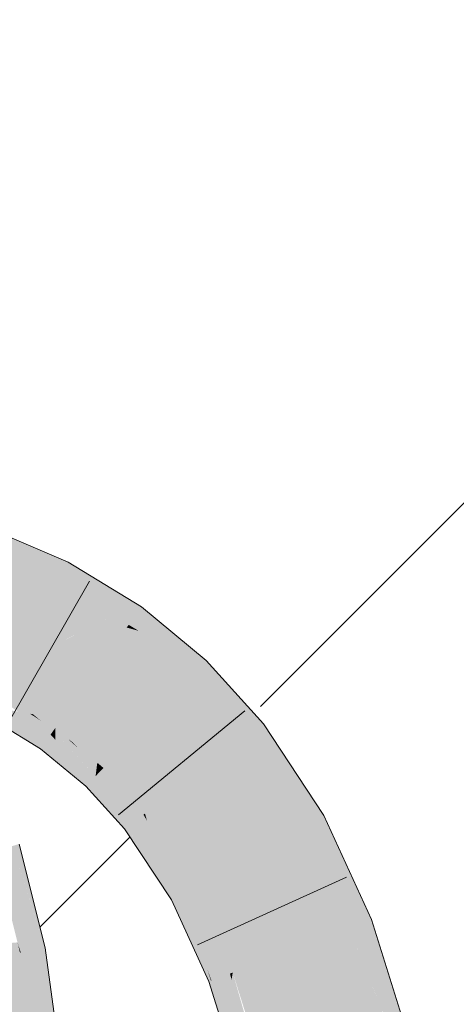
# Model space of a CAD drawing. Extents: x -720 to 300, y 62 to 1162.
# Tile 268 of 280: x 175.002 to 175.629, y 932.407 to 933.82. Entities that reach past the tile are written whole.
import ezdxf

# ---------------------------------------------------------------- set-up
doc = ezdxf.new("R2010")
doc.units = 0
doc.layers.get('0').update_dxf_attribs({"lineweight": 13})
for name, color, linetype, lineweight, true_color in [('E_Detail_Wandschraffur', 7, 'Continuous', 5, 0xc0c0c0), ('E_Leerrohr 25-A06G93Y08I', 7, 'Continuous', 9, 0xff8000), ('E_Leerrohr 25-Shading', 7, 'Continuous', 9, 0xff8000)]:
    doc.layers.add(name, color=color, linetype=linetype, lineweight=lineweight, true_color=true_color)

# ---------------------------------------------------------------- blocks, each defined once
blk = doc.blocks.new('Shading-A06G93SL8I', base_point=(241.4847, 762.55))
at = {"layer": 'E_Leerrohr 25-Shading', "color": 43, "true_color": 0xd7ab7f}
for points in [[(175.0668, 933.0432), (174.9604, 933.0888), (174.9531, 933.0705)], [(174.9469, 933.0548), (175.0668, 933.0432), (174.9531, 933.0705)], [(175.0668, 933.0432), (174.9469, 933.0548), (175.057, 933.012), (175.034, 933.0175)], [(175.0668, 933.0432), (175.057, 933.012), (175.0719, 933.041)], [(175.1696, 932.9667), (175.177, 932.9771), (175.057, 933.012), (175.0719, 933.041)], [(175.034, 933.0175), (175.0552, 933.0084), (175.057, 933.012)], [(175.057, 933.012), (175.0552, 933.0084), (175.1585, 932.9512), (175.1315, 932.962)], [(175.057, 933.012), (175.1585, 932.9512), (175.1696, 932.9667)], [(175.2415, 932.9236), (175.177, 932.9771), (175.1696, 932.9667)], [(175.1315, 932.962), (175.1557, 932.9473), (175.1585, 932.9512)], [(175.1696, 932.9667), (175.1585, 932.9512), (175.2415, 932.9236), (175.173, 932.9425)], [(175.1585, 932.9512), (175.1557, 932.9473), (175.173, 932.9425)], [(175.173, 932.9425), (175.1557, 932.9473), (175.2606, 932.8903), (175.2446, 932.8735)], [(175.2415, 932.9236), (175.173, 932.9425), (175.2699, 932.9), (175.2606, 932.8903)], [(175.2446, 932.8735), (175.3342, 932.8289), (175.2606, 932.8903)], [(175.3342, 932.8289), (175.2699, 932.9), (175.2606, 932.8903)], [(175.2446, 932.8735), (175.3228, 932.787), (175.3342, 932.8289), (175.3521, 932.8091)], [(174.9733, 932.8484), (174.972, 932.846), (175.0068, 932.8254), (174.9992, 932.8267)], [(175.0068, 932.8254), (175.0169, 932.8236), (174.9733, 932.8484), (174.9746, 932.8511)], [(175.0169, 932.8236), (175.0209, 932.8229), (174.9746, 932.8511)], [(174.9579, 932.8185), (175.032, 932.7734), (174.9651, 932.8325), (175.034, 932.7763)], [(174.9992, 932.8267), (174.9651, 932.8325), (175.0462, 932.7934), (175.034, 932.7763)], [(175.0068, 932.8254), (174.9992, 932.8267), (175.0485, 932.7966), (175.0462, 932.7934)], [(175.0485, 932.7966), (175.0169, 932.8236), (175.0068, 932.8254)], [(175.0485, 932.7966), (175.0501, 932.799), (175.0169, 932.8236), (175.0321, 932.8137)], [(175.0321, 932.8137), (175.0209, 932.8229), (175.0169, 932.8236)], [(175.0209, 932.8229), (175.0321, 932.8137), (175.0532, 932.8033), (175.0516, 932.801)], [(175.0321, 932.8137), (175.0501, 932.799), (175.0516, 932.801)], [(175.0532, 932.7996), (175.0532, 932.8033), (175.0516, 932.801)], [(175.0532, 932.8033), (175.0532, 932.7996), (175.0715, 932.7872)], [(175.0532, 932.8033), (175.0715, 932.7872), (175.0778, 932.7828)], [(175.4067, 932.6597), (175.4388, 932.6774), (175.3228, 932.787), (175.3521, 932.8091)], [(175.0462, 932.7934), (175.034, 932.7763), (175.0533, 932.7862), (175.0536, 932.7555)], [(175.0485, 932.7966), (175.0462, 932.7934), (175.0533, 932.7919), (175.0533, 932.7862)], [(175.0533, 932.7956), (175.0501, 932.799), (175.0533, 932.7919), (175.0485, 932.7966)], [(175.0501, 932.799), (175.0533, 932.7956), (175.0516, 932.801), (175.0532, 932.7996)], [(175.111, 932.734), (175.1123, 932.7443), (175.0533, 932.7956), (175.0532, 932.7996)], [(175.0715, 932.7872), (175.0532, 932.7996), (175.1125, 932.7458), (175.1123, 932.7443)], [(175.0955, 932.7505), (175.0533, 932.7956), (175.0533, 932.7919)], [(175.1081, 932.731), (175.111, 932.734), (175.0533, 932.7919), (175.0955, 932.7505)], [(175.1081, 932.731), (175.0533, 932.7919), (175.0533, 932.7862)], [(175.032, 932.7734), (175.0536, 932.7555), (175.034, 932.7763)], [(175.0533, 932.7862), (175.0536, 932.7555), (175.1081, 932.731), (175.097, 932.7194)], [(175.0715, 932.7872), (175.1125, 932.7458), (175.0848, 932.7753)], [(175.0778, 932.7828), (175.0715, 932.7872), (175.0848, 932.7753)], [(175.0778, 932.7828), (175.0848, 932.7753), (175.1135, 932.7532), (175.1131, 932.7504)], [(175.0848, 932.7753), (175.1125, 932.7458), (175.1131, 932.7504)], [(175.1168, 932.7401), (175.1174, 932.7407), (175.1123, 932.7443), (175.1125, 932.7458)], [(175.1125, 932.7458), (175.1174, 932.7407), (175.1131, 932.7504), (175.1205, 932.7439)], [(175.1205, 932.7439), (175.1213, 932.7448), (175.1131, 932.7504), (175.1135, 932.7532)], [(175.1223, 932.7458), (175.1135, 932.7532), (175.1213, 932.7448)], [(175.1223, 932.7458), (175.1213, 932.7448), (175.1433, 932.7214)], [(175.1223, 932.7458), (175.1433, 932.7214), (175.1819, 932.6803)], [(175.111, 932.734), (175.1081, 932.731), (175.1613, 932.6647), (175.1575, 932.6619)], [(175.1123, 932.7443), (175.111, 932.734), (175.1168, 932.7401)], [(175.1168, 932.7401), (175.111, 932.734), (175.1697, 932.6711), (175.1613, 932.6647)], [(175.1174, 932.7407), (175.1168, 932.7401), (175.1372, 932.7134)], [(175.1372, 932.7134), (175.1205, 932.7439), (175.1174, 932.7407)], [(175.1347, 932.7263), (175.1213, 932.7448), (175.1205, 932.7439)], [(175.1372, 932.7134), (175.1729, 932.6735), (175.1205, 932.7439), (175.1347, 932.7263)], [(175.1433, 932.7214), (175.1213, 932.7448), (175.1757, 932.6756), (175.1347, 932.7263)], [(175.1081, 932.731), (175.097, 932.7194), (175.1575, 932.6619), (175.1527, 932.6582)], [(175.1347, 932.7263), (175.1729, 932.6735), (175.1757, 932.6756)], [(175.1433, 932.7214), (175.1757, 932.6756), (175.1798, 932.6788)], [(175.1819, 932.6803), (175.1433, 932.7214), (175.1798, 932.6788)], [(175.1729, 932.6735), (175.1372, 932.7134), (175.1697, 932.6711)], [(175.1729, 932.6735), (175.1975, 932.6274), (175.1757, 932.6756), (175.1923, 932.645)], [(175.1757, 932.6756), (175.1923, 932.645), (175.1798, 932.6788), (175.1849, 932.67)], [(175.1849, 932.67), (175.1819, 932.6803), (175.1798, 932.6788)], [(175.1849, 932.67), (175.2432, 932.5692), (175.1819, 932.6803), (175.2485, 932.5722)], [(175.2485, 932.5722), (175.252, 932.5741), (175.1819, 932.6803)], [(175.4067, 932.6597), (175.5073, 932.5284), (175.4388, 932.6774)], [(175.1575, 932.6619), (175.1527, 932.6582), (175.1767, 932.6219)], [(175.1696, 932.6368), (175.1613, 932.6647), (175.1575, 932.6619)], [(175.1697, 932.6711), (175.1613, 932.6647), (175.2048, 932.6027), (175.2171, 932.5608)], [(175.1696, 932.6368), (175.2005, 932.5873), (175.1613, 932.6647), (175.1764, 932.6366)], [(175.1729, 932.6735), (175.1697, 932.6711), (175.1975, 932.6274), (175.2048, 932.6027)], [(175.2357, 932.5651), (175.2432, 932.5692), (175.1923, 932.645), (175.1849, 932.67)], [(175.5073, 932.5284), (175.4067, 932.6597), (175.477, 932.5168), (175.4523, 932.5604)], [(174.9922, 932.6339), (174.9663, 932.6263), (175.0034, 932.481), (174.9988, 932.4954)], [(174.9922, 932.6339), (175.0231, 932.5349), (175.0014, 932.6367), (175.0328, 932.5104)], [(174.9922, 932.6339), (175.0034, 932.481), (175.0378, 932.4875)], [(175.1696, 932.6368), (175.1767, 932.6219), (175.193, 932.5972)], [(175.193, 932.5972), (175.2032, 932.5818), (175.1696, 932.6368), (175.2005, 932.5873)], [(175.2005, 932.5873), (175.2171, 932.5608), (175.1764, 932.6366)], [(175.1923, 932.645), (175.1975, 932.6274), (175.2357, 932.5651), (175.2319, 932.563)], [(175.2278, 932.5607), (175.2319, 932.563), (175.2043, 932.6043), (175.1975, 932.6274)], [(175.2266, 932.5601), (175.2278, 932.5607), (175.2048, 932.6027), (175.2043, 932.6043)], [(175.2048, 932.6027), (175.2171, 932.5608), (175.2266, 932.5601), (175.22, 932.5564)], [(175.2032, 932.5818), (175.2171, 932.5608), (175.2005, 932.5873)], [(175.2738, 932.4391), (175.2319, 932.563), (175.2733, 932.4401), (175.2278, 932.5607)], [(175.2319, 932.563), (175.2711, 932.4576), (175.2357, 932.5651)], [(175.2711, 932.4576), (175.2319, 932.563), (175.2768, 932.4402), (175.2738, 932.4391)], [(175.2357, 932.5651), (175.2711, 932.4576), (175.2432, 932.5692), (175.261, 932.5192)], [(175.2432, 932.5692), (175.261, 932.5192), (175.2485, 932.5722), (175.2552, 932.555)], [(175.2552, 932.555), (175.252, 932.5741), (175.2485, 932.5722)], [(175.2965, 932.4478), (175.304, 932.4506), (175.2552, 932.555), (175.252, 932.5741)], [(175.304, 932.4506), (175.308, 932.4521), (175.252, 932.5741)], [(175.2266, 932.5601), (175.22, 932.5564), (175.2435, 932.5051)], [(175.2278, 932.5607), (175.2266, 932.5601), (175.2733, 932.4401), (175.2435, 932.5051)], [(175.2552, 932.555), (175.261, 932.5192), (175.2965, 932.4478), (175.2877, 932.4444)], [(175.4523, 932.5604), (175.4646, 932.5339), (175.477, 932.5168), (175.4751, 932.5161)], [(175.0231, 932.5349), (175.0378, 932.4875), (175.0328, 932.5104), (175.0384, 932.4877)], [(175.4646, 932.5339), (175.4731, 932.5153), (175.4751, 932.5161)], [(175.5439, 932.3601), (175.5588, 932.3636), (175.477, 932.5168), (175.5073, 932.5284)], [(175.261, 932.5192), (175.2711, 932.4576), (175.2877, 932.4444), (175.2775, 932.4405)], [(175.4731, 932.5153), (175.5231, 932.3553), (175.4751, 932.5161), (175.5383, 932.3588)], [(175.477, 932.5168), (175.4751, 932.5161), (175.5369, 932.3765), (175.5227, 932.3977)], [(174.9988, 932.4954), (175.0024, 932.4808), (175.0034, 932.481)], [(175.0034, 932.481), (175.0024, 932.4808), (175.0034, 932.4805)], [(175.0034, 932.4805), (175.0024, 932.4808), (175.0326, 932.3198), (175.0248, 932.3193)], [(175.0378, 932.4875), (175.0034, 932.481), (175.0406, 932.472), (175.0034, 932.4805)], [(175.0614, 932.3217), (175.0406, 932.472), (175.022, 932.3781), (175.0034, 932.4805)], [(175.0406, 932.472), (175.0384, 932.4877), (175.0378, 932.4875)], [(175.2775, 932.4405), (175.2711, 932.4576), (175.2768, 932.4402)], [(175.2965, 932.4478), (175.3027, 932.4203), (175.304, 932.4506), (175.3063, 932.4418)], [(175.3063, 932.4418), (175.308, 932.4521), (175.304, 932.4506)], [(175.3091, 932.4308), (175.308, 932.4521), (175.3063, 932.4418)], [(175.3091, 932.4308), (175.3389, 932.3129), (175.308, 932.4521), (175.3472, 932.3148)], [(175.2768, 932.4402), (175.2738, 932.4391), (175.2812, 932.4154)], [(175.2775, 932.4405), (175.2768, 932.4402), (175.2947, 932.3725), (175.2812, 932.4154)], [(175.2775, 932.4405), (175.2947, 932.3725), (175.2877, 932.4444), (175.298, 932.3923)], [(175.2877, 932.4444), (175.298, 932.3923), (175.2965, 932.4478), (175.3027, 932.4203)], [(175.3027, 932.4203), (175.3116, 932.3806), (175.3063, 932.4418), (175.3091, 932.4308)], [(175.3273, 932.3102), (175.3389, 932.3129), (175.3116, 932.3806), (175.3091, 932.4308)], [(175.3152, 932.3074), (175.3116, 932.3806), (175.298, 932.3923), (175.3027, 932.4203)]]:
    blk.add_solid(points, dxfattribs=at)
at = {"layer": 'E_Leerrohr 25-Shading', "color": 31, "true_color": 0xfabd7f}
for points in [[(174.9469, 933.0548), (174.9158, 932.9768), (175.034, 933.0175), (174.9501, 932.9662)], [(174.9416, 932.961), (175.0149, 932.9297), (175.034, 933.0175), (175.0552, 933.0084)], [(175.0552, 933.0084), (175.0149, 932.9297), (175.1315, 932.962), (175.041, 932.9164)], [(174.9903, 932.8818), (175.0149, 932.9297), (174.9416, 932.961)], [(175.0388, 932.9152), (175.1045, 932.8752), (175.1315, 932.962), (175.1557, 932.9473)], [(175.1045, 932.8752), (175.1887, 932.8152), (175.1557, 932.9473), (175.2446, 932.8735)], [(175.0163, 932.905), (175.0149, 932.9297), (175.0091, 932.9185)], [(175.0149, 932.9297), (175.0388, 932.9152), (175.041, 932.9164)], [(175.0149, 932.9297), (175.078, 932.838), (175.0388, 932.9152)], [(175.078, 932.838), (175.0149, 932.9297), (175.0629, 932.8168), (175.0163, 932.905)], [(174.9903, 932.8818), (175.0209, 932.8229), (175.0091, 932.9185), (175.0163, 932.905)], [(175.078, 932.838), (175.1045, 932.8752), (175.0388, 932.9152)], [(175.0163, 932.905), (175.0209, 932.8229), (175.0629, 932.8168), (175.0532, 932.8033)], [(174.9746, 932.8511), (175.0209, 932.8229), (174.9903, 932.8818)], [(175.1135, 932.7532), (175.1045, 932.8752), (175.078, 932.838)], [(175.1045, 932.8752), (175.1835, 932.8097), (175.1887, 932.8152)], [(175.1135, 932.7532), (175.1223, 932.7458), (175.1045, 932.8752), (175.1835, 932.8097)], [(175.2706, 932.7475), (175.3228, 932.787), (175.1887, 932.8152), (175.2446, 932.8735)], [(175.078, 932.838), (175.0629, 932.8168), (175.1135, 932.7532), (175.0778, 932.7828)], [(175.0629, 932.8168), (175.0532, 932.8033), (175.0778, 932.7828)], [(175.1819, 932.6803), (175.2524, 932.7336), (175.1223, 932.7458), (175.1835, 932.8097)], [(175.1887, 932.8152), (175.1835, 932.8097), (175.2706, 932.7475), (175.2582, 932.7381)], [(175.1835, 932.8097), (175.2524, 932.7336), (175.2582, 932.7381)], [(175.3781, 932.6438), (175.4067, 932.6597), (175.2706, 932.7475), (175.3228, 932.787)], [(175.2706, 932.7475), (175.2582, 932.7381), (175.3781, 932.6438), (175.3544, 932.6307)], [(175.252, 932.5741), (175.3294, 932.6169), (175.1819, 932.6803), (175.2524, 932.7336)], [(175.2582, 932.7381), (175.2524, 932.7336), (175.3544, 932.6307), (175.3294, 932.6169)], [(175.4067, 932.6597), (175.3781, 932.6438), (175.4523, 932.5604)], [(175.3781, 932.6438), (175.3294, 932.6169), (175.4646, 932.5339), (175.3743, 932.5191)], [(175.3781, 932.6438), (175.4646, 932.5339), (175.4523, 932.5604)], [(175.252, 932.5741), (175.3743, 932.5191), (175.3294, 932.6169)], [(175.252, 932.5741), (175.308, 932.4521), (175.3743, 932.5191), (175.3809, 932.48)], [(175.3743, 932.5191), (175.3905, 932.4837), (175.4646, 932.5339), (175.4731, 932.5153)], [(175.3809, 932.48), (175.3905, 932.4837), (175.3743, 932.5191)], [(175.3905, 932.4837), (175.4467, 932.3377), (175.4731, 932.5153), (175.5231, 932.3553)], [(174.9097, 932.4879), (174.9156, 932.4642), (174.9988, 932.4954), (175.0024, 932.4808)], [(174.9366, 932.3136), (175.0248, 932.3193), (174.9156, 932.4642), (175.0024, 932.4808)], [(175.308, 932.4521), (175.3509, 932.3156), (175.3809, 932.48), (175.3968, 932.3262)], [(175.3968, 932.3262), (175.437, 932.3355), (175.3809, 932.48), (175.3905, 932.4837)], [(175.3905, 932.4837), (175.437, 932.3355), (175.4467, 932.3377)]]:
    blk.add_solid(points, dxfattribs=at)
blk = doc.blocks.new('Referenz-A06G93Y48I')
at = {"layer": 'E_Detail_Wandschraffur', "linetype": 'ByBlock', "ltscale": 0.13}
for p, q in [((175.3478, 932.8338), (176.3336, 933.8197)), ((175.0311, 932.5171), (175.1604, 932.6465))]:
    blk.add_line(p, q, dxfattribs=at)
at = {"layer": 'E_Leerrohr 25-A06G93Y08I', "linetype": 'Continuous', "ltscale": 0.13}
for p, q in [((175.0718, 933.041), (174.9604, 933.0888)), ((175.177, 932.9771), (175.0718, 933.041)), ((175.1024, 933.014), (174.9856, 932.8101)), ((175.2699, 932.9), (175.177, 932.9771)), ((175.352, 932.8091), (175.2699, 932.9)), ((175.032, 932.7734), (174.9579, 932.8185)), ((175.3256, 932.8276), (175.1441, 932.6783)), ((175.4388, 932.6774), (175.352, 932.8091)), ((175.097, 932.7194), (175.032, 932.7734)), ((175.1527, 932.6582), (175.097, 932.7194)), ((175.5073, 932.5284), (175.4388, 932.6774)), ((175.22, 932.5564), (175.1527, 932.6582)), ((175.0384, 932.4877), (175.0014, 932.6366)), ((175.4715, 932.5889), (175.2574, 932.4921)), ((175.2738, 932.4391), (175.22, 932.5564)), ((175.5588, 932.3636), (175.5073, 932.5284)), ((175.0614, 932.3217), (175.0384, 932.4877)), ((175.3152, 932.3074), (175.2738, 932.4391))]:
    blk.add_line(p, q, dxfattribs=at)

msp = doc.modelspace()

# ---------------------------------------------------------------- block references
at = {"color": 8, "lineweight": 25, "ltscale": 0.25, "true_color": 0x808080}
msp.add_blockref('Referenz-A06G93Y48I', (0, 0), dxfattribs=at)
msp.add_blockref('Shading-A06G93SL8I', (241.4847, 762.55))

doc.saveas('drawing.dxf')
